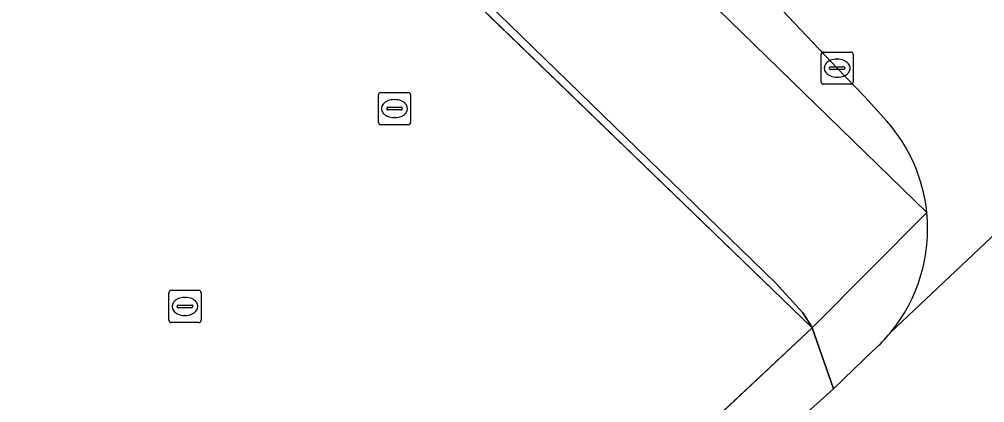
# Model space of a CAD drawing. Extents: x 156141 to 158132, y 385651 to 388333.
# Drawn here: x 156618.35 to 156648.28, y 387979.7 to 387991.6 of the extents above; entities that cross this region are included whole.
import ezdxf

# ---------------------------------------------------------------- set-up
doc = ezdxf.new("R2010")
doc.units = 0
for name, color, linetype in [('IMGEO_Berm_groen', 7, 'Continuous'), ('IMGEO_Erf', 7, 'Continuous'), ('IMGEO_Grasland_agrarisch', 7, 'Continuous'), ('IMGEO_Hek', 7, 'Continuous'), ('IMGEO_Kolk', 7, 'Continuous'), ('IMGEO_Rijbaan_lokaal_gesloten', 7, 'Continuous')]:
    doc.layers.add(name, color=color, linetype=linetype)

msp = doc.modelspace()

# ---------------------------------------------------------------- linework, layer by layer
at = {"layer": 'IMGEO_Berm_groen'}
for points in [[(156628.249, 388006.417), (156621.039, 388014.012), (156614.514, 388020.881), (156609.903, 388025.727), (156607.554, 388023.521), (156646.483, 387985.602)], [(156645.246, 387988.435), (156644.566, 387989.193), (156643.705, 387990.083), (156628.249, 388006.417)]]:
    msp.add_lwpolyline(points, dxfattribs=at)
msp.add_lwpolyline([(156642.374, 387979.041), (156643.593, 387980.135), (156642.93, 387982.023), (156608.044, 387949.37), (156608.888, 387948.465), (156609.907, 387948.241)], close=True, dxfattribs=at)
msp.add_arc((156641.465, 387985.097), 5.043, 5.7416, 41.4344, dxfattribs=at)
at = {"layer": 'IMGEO_Erf'}
msp.add_lwpolyline([(156608.044, 387949.37), (156642.93, 387982.023), (156585.672, 388037.417), (156493.671, 388126.772), (156486.547, 388133.87), (156486.366, 388134.176), (156451.68, 388111.975), (156391.312, 388063.96), (156369.429, 388042.533), (156347.084, 388015.237), (156325.437, 387983.669), (156344.703, 387965.059), (156336.424, 387962.505), (156328.318, 387970.393), (156324.888, 387966.785), (156324.274, 387967.401), (156319.955, 387963.243), (156324.187, 387958.869), (156324.576, 387959.237), (156337.153, 387947.251), (156349.546, 387960.365), (156354.464, 387955.584), (156241.284, 387851.865)], dxfattribs=at)
at = {"layer": 'IMGEO_Grasland_agrarisch'}
msp.add_lwpolyline([(156585.672, 388037.417), (156642.93, 387982.023), (156642.921, 387982.061), (156642.636, 387982.488), (156641.802, 387983.409), (156586.659, 388037.016)], dxfattribs=at)
at = {"layer": 'IMGEO_Hek'}
for points in [[(156642.93, 387982.023), (156585.672, 388037.417), (156493.671, 388126.772), (156486.547, 388133.87)], [(156608.044, 387949.37), (156642.93, 387982.023), (156646.483, 387985.602)]]:
    msp.add_lwpolyline(points, dxfattribs=at)
at = {"layer": 'IMGEO_Kolk'}
for p, q in [((156643.204, 387989.657), (156643.204, 387990.509)), ((156643.279, 387990.583), (156644.131, 387990.583)), ((156644.205, 387990.509), (156644.205, 387989.657)), ((156643.506, 387990.126), (156643.904, 387990.126)), ((156643.692, 387990.363), (156643.717, 387990.363)), ((156643.463, 387990.077), (156643.463, 387990.089)), ((156643.901, 387990.04), (156643.503, 387990.04)), ((156643.947, 387990.089), (156643.947, 387990.077)), ((156644.131, 387989.583), (156643.279, 387989.583)), ((156643.715, 387989.803), (156643.69, 387989.803)), ((156629.482, 387988.402), (156629.482, 387989.254)), ((156629.557, 387989.328), (156630.409, 387989.328)), ((156630.483, 387989.254), (156630.483, 387988.402)), ((156629.97, 387989.108), (156629.995, 387989.108)), ((156629.741, 387988.822), (156629.741, 387988.834)), ((156630.179, 387988.785), (156629.781, 387988.785)), ((156629.784, 387988.871), (156630.182, 387988.871)), ((156630.225, 387988.834), (156630.225, 387988.822)), ((156630.409, 387988.328), (156629.557, 387988.328)), ((156629.993, 387988.548), (156629.968, 387988.548)), ((156622.988, 387982.265), (156622.988, 387983.117)), ((156623.063, 387983.191), (156623.915, 387983.191)), ((156623.476, 387982.971), (156623.501, 387982.971)), ((156623.989, 387983.117), (156623.989, 387982.265)), ((156623.247, 387982.685), (156623.247, 387982.697)), ((156623.685, 387982.648), (156623.287, 387982.648)), ((156623.29, 387982.734), (156623.688, 387982.734)), ((156623.731, 387982.697), (156623.731, 387982.685)), ((156623.499, 387982.411), (156623.474, 387982.411)), ((156623.915, 387982.191), (156623.063, 387982.191))]:
    msp.add_line(p, q, dxfattribs=at)
for points in [[(156643.204, 387989.657), (156643.204, 387990.509)], [(156643.279, 387990.583), (156644.131, 387990.583)], [(156644.205, 387990.509), (156644.205, 387989.657)], [(156644.131, 387989.583), (156643.279, 387989.583)], [(156629.482, 387988.402), (156629.482, 387989.254)], [(156629.557, 387989.328), (156630.409, 387989.328)], [(156630.483, 387989.254), (156630.483, 387988.402)], [(156630.409, 387988.328), (156629.557, 387988.328)], [(156622.988, 387982.265), (156622.988, 387983.117)], [(156623.063, 387983.191), (156623.915, 387983.191)], [(156623.989, 387983.117), (156623.989, 387982.265)], [(156623.915, 387982.191), (156623.063, 387982.191)]]:
    msp.add_lwpolyline(points, dxfattribs=at)
for centre, radius, start, end in [((156643.281, 387990.507), 0.0765, 91.552, 178.448), ((156643.281, 387990.507), 0.0765, 91.552, 178.448), ((156644.129, 387990.507), 0.0765, 1.552, 88.448), ((156644.129, 387990.507), 0.0765, 1.552, 88.448), ((156643.503, 387990.086), 0.0403, 85.8775, 175.7526), ((156643.908, 387990.088), 0.0386, 1.7309, 96.639), ((156643.5, 387990.076), 0.0366, 178.938, 274.7102), ((156643.904, 387990.083), 0.043, 264.8664, 352.4533), ((156643.281, 387989.659), 0.0765, 181.552, 268.448), ((156643.281, 387989.659), 0.0765, 181.552, 268.448), ((156644.129, 387989.659), 0.0765, 271.552, 358.448), ((156644.129, 387989.659), 0.0765, 271.552, 358.448), ((156629.559, 387989.252), 0.0765, 91.552, 178.448), ((156629.559, 387989.252), 0.0765, 91.552, 178.448), ((156630.407, 387989.252), 0.0765, 1.552, 88.448), ((156630.407, 387989.252), 0.0765, 1.552, 88.448), ((156629.781, 387988.831), 0.0403, 85.8775, 175.7526), ((156629.778, 387988.821), 0.0366, 178.938, 274.7102), ((156630.182, 387988.828), 0.043, 264.8664, 352.4533), ((156630.186, 387988.833), 0.0386, 1.7309, 96.639), ((156629.559, 387988.404), 0.0765, 181.552, 268.448), ((156629.559, 387988.404), 0.0765, 181.552, 268.448), ((156630.407, 387988.404), 0.0765, 271.552, 358.448), ((156630.407, 387988.404), 0.0765, 271.552, 358.448), ((156623.065, 387983.115), 0.0765, 91.552, 178.448), ((156623.065, 387983.115), 0.0765, 91.552, 178.448), ((156623.913, 387983.115), 0.0765, 1.552, 88.448), ((156623.913, 387983.115), 0.0765, 1.552, 88.448), ((156623.287, 387982.694), 0.0403, 85.8775, 175.7526), ((156623.284, 387982.684), 0.0366, 178.938, 274.7102), ((156623.688, 387982.691), 0.043, 264.8664, 352.4533), ((156623.692, 387982.696), 0.0386, 1.7309, 96.639), ((156623.065, 387982.267), 0.0765, 181.552, 268.448), ((156623.065, 387982.267), 0.0765, 181.552, 268.448), ((156623.913, 387982.267), 0.0765, 271.552, 358.448), ((156623.913, 387982.267), 0.0765, 271.552, 358.448)]:
    msp.add_arc(centre, radius, start, end, dxfattribs=at)
for centre, major_axis, ratio, start_param, end_param in [((156643.691, 387990.083), (-0.387, 0.002), 0.722429, 4.712389, 7.853982), ((156643.716, 387990.083), (-0.39, 0.002), 0.717154, 1.570796, 4.712389), ((156629.969, 387988.828), (-0.387, 0.002), 0.722429, 4.712389, 7.853982), ((156629.994, 387988.828), (-0.39, 0.002), 0.717154, 1.570796, 4.712389), ((156623.475, 387982.691), (-0.387, 0.002), 0.722429, 4.712389, 7.853982), ((156623.5, 387982.691), (-0.39, 0.002), 0.717154, 1.570796, 4.712389)]:
    msp.add_ellipse(centre, major_axis=major_axis, ratio=ratio, start_param=start_param, end_param=end_param, dxfattribs=at)
at = {"layer": 'IMGEO_Rijbaan_lokaal_gesloten'}
for points in [[(156771.958, 388102.013), (156771.27, 388101.372), (156734.052, 388066.003), (156728.249, 388060.489), (156722.704, 388055.35), (156681.671, 388016.444), (156676.723, 388011.622), (156676.011, 388010.947), (156660.603, 387996.578), (156660.73, 387996.45), (156660.017, 387995.742), (156645.355, 387981.877)], [(156607.554, 388023.521), (156590.235, 388040.392), (156586.659, 388037.016), (156641.802, 387983.409), (156642.636, 387982.488), (156642.921, 387982.061), (156642.93, 387982.023), (156643.593, 387980.135), (156644.841, 387981.339)], [(156646.483, 387985.602), (156607.554, 388023.521)], [(156614.514, 388020.881), (156621.039, 388014.012), (156628.249, 388006.417), (156643.705, 387990.083), (156644.566, 387989.193), (156645.246, 387988.435)], [(156645.355, 387981.877), (156660.017, 387995.742)], [(156644.841, 387981.339), (156643.593, 387980.135), (156642.374, 387979.041), (156609.907, 387948.241), (156609.01, 387947.39), (156592.242, 387931.474), (156591.244, 387930.526), (156570.581, 387910.887), (156569.364, 387909.732), (156560.874, 387901.679), (156559.966, 387900.819), (156489.413, 387833.958), (156486.468, 387831.028), (156492.223, 387826.159), (156602.007, 387930.306)]]:
    msp.add_lwpolyline(points, dxfattribs=at)
for centre, radius, start, end in [((156641.465, 387985.097), 5.043, 5.7416, 41.4344), ((156641.462, 387985.089), 5.047, 320.4729, 5.8325), ((156641.462, 387985.089), 5.047, 320.4729, 5.8325), ((156641.564, 387984.984), 4.902, 311.9542, 320.6596), ((156641.564, 387984.984), 4.902, 311.9542, 320.6596)]:
    msp.add_arc(centre, radius, start, end, dxfattribs=at)

doc.saveas('drawing.dxf')
